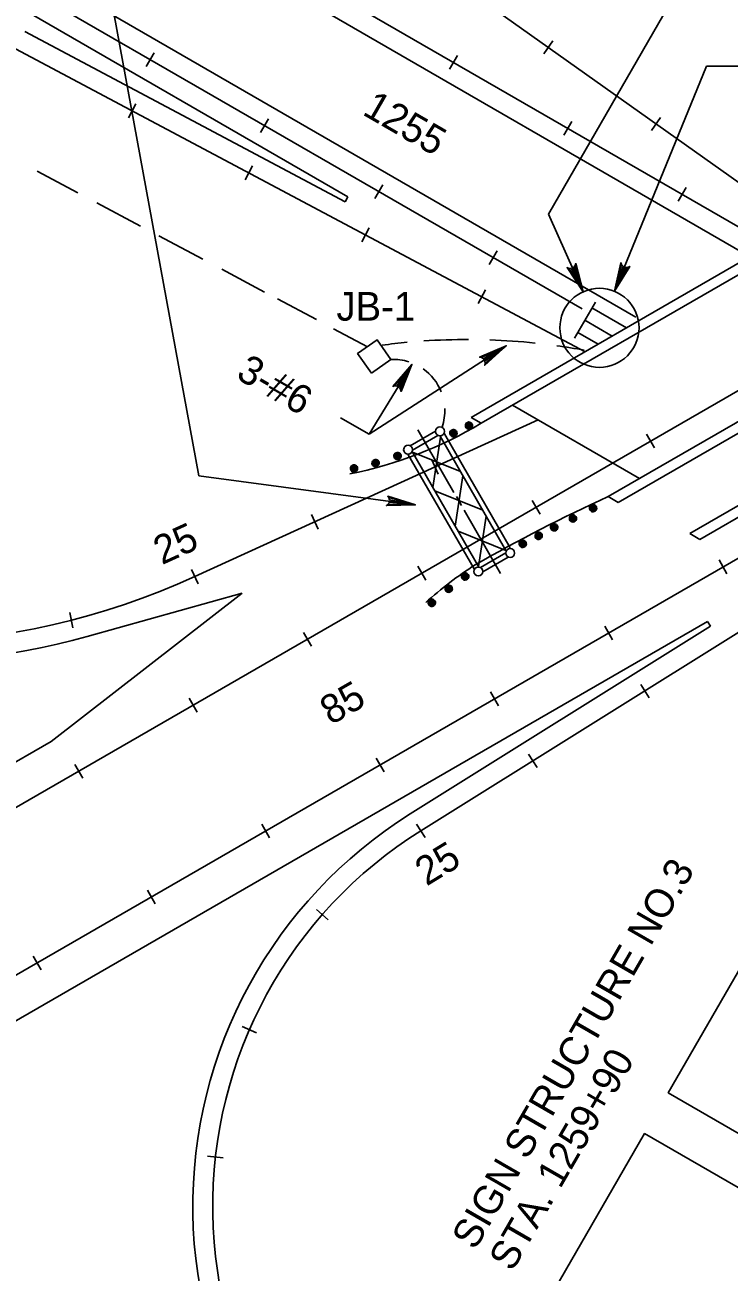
# Model space of a CAD drawing. Extents: x 36 to 2622, y -5330 to 219.
# Drawn here: x 314.8 to 388.5, y -5062 to -4931.5 of the extents above; entities that cross this region are included whole.
import ezdxf

# ---------------------------------------------------------------- set-up
doc = ezdxf.new("R2010")
doc.units = 0
doc.layers.add('2', color=7, linetype='Continuous')
doc.layers.add('3', color=7, linetype='Continuous')

# ---------------------------------------------------------------- blocks, each defined once
blk = doc.blocks.new('RARROW')
at = {"layer": '3'}
blk.add_lwpolyline([(-2.2695, 0.285), (-2.184875, 0.12075), (0, 0), (-2.2695, 0.285), (-2.38575, 0.384625), (0, 0), (-2.183125, -0.108), (-2.262875, -0.2705), (0, 0), (-2.38575, -0.379125), (-2.262875, -0.2705)], dxfattribs=at)

msp = doc.modelspace()

# ---------------------------------------------------------------- linework, layer by layer
at = {"layer": '2'}
for p, q in [((146.81, -4812.58), (392.4, -4954.38)), ((145.77, -4814.39), (390.56, -4955.72)), ((302.67, -4813.5), (333, -4978.72)), ((140.05, -4824.3), (378.72, -4962.1)), ((139.01, -4826.1), (373.1, -4961.26)), ((272.6, -5037.24), (559.69, -4871.49)), ((223.82, -4877.48), (348.6, -4949.52)), ((280.19, -5050.39), (555.32, -4891.55)), ((386.17, -4922.61), (369.58, -4951.33)), ((396.03, -4952.68), (358.31, -4925.89)), ((314.81, -4932.22), (348.32, -4950.04)), ((313.83, -4934.06), (373.42, -4965.74)), ((369.09, -4934.57), (370.05, -4933.22)), ((327.5, -4935.89), (328.33, -4934.45)), ((359.23, -4936.18), (360.06, -4934.75)), ((376.49, -4959.39), (386.12, -4935.87)), ((386.12, -4935.87), (391.12, -4935.87)), ((325.64, -4941.26), (326.42, -4939.8)), ((339.46, -4942.79), (340.29, -4941.36)), ((371.19, -4943.08), (372.02, -4941.65)), ((380.35, -4942.57), (381.31, -4941.22)), ((361.51, -4972.61), (409.56, -4944.87)), ((362.55, -4973.21), (410.6, -4945.47)), ((320.35, -4949.11), (316.08, -4946.84)), ((337.84, -4947.74), (338.62, -4946.28)), ((351.42, -4949.7), (352.25, -4948.26)), ((383.15, -4949.99), (383.98, -4948.56)), ((348.32, -4950.04), (348.6, -4949.52)), ((326.89, -4952.59), (322.33, -4950.16)), ((373.23, -4959.45), (369.58, -4951.33)), ((333.42, -4956.05), (328.8, -4953.6)), ((350.04, -4954.22), (350.82, -4952.76)), ((375.84, -4980.89), (423.89, -4953.14)), ((376.88, -4981.49), (424.93, -4953.75)), ((363.38, -4956.6), (364.21, -4955.17)), ((339.89, -4959.5), (335.41, -4957.11)), ((384.38, -4984.76), (432.43, -4957.02)), ((385.42, -4985.36), (433.47, -4957.61)), ((345.3, -4962.37), (341.24, -4960.21)), ((362.24, -4960.7), (363.01, -4959.24)), ((374.49, -4960.54), (372.3, -4964.33)), ((377.75, -4963.24), (374.13, -4961.15)), ((376.26, -4964.09), (373.39, -4962.44)), ((350.64, -4965.21), (347.11, -4963.33)), ((374.78, -4964.95), (372.65, -4963.72)), ((350.81, -4974.36), (365.17, -4965.11)), ((350.81, -4974.36), (355.29, -4967.06)), ((365.83, -4971.32), (379.12, -4979)), ((332.58, -4989.26), (368.51, -4972.87)), ((347.82, -4972.63), (350.81, -4974.36)), ((361.51, -4972.61), (362.55, -4973.21)), ((357.76, -4974.03), (355.11, -4975.57)), ((358.02, -4974.48), (355.36, -4976.02)), ((355.92, -4973.92), (359.7, -4980.47)), ((357.49, -4979.94), (358.3, -4974.67)), ((365.14, -4986.52), (358.24, -4974.58)), ((365.58, -4986.26), (358.69, -4974.32)), ((380.67, -4975.8), (379.84, -4974.37)), ((361.81, -4988.45), (354.88, -4976.45)), ((362.25, -4988.19), (355.36, -4976.24)), ((355.36, -4976.24), (360.37, -4978.27)), ((357.37, -4977.04), (358.05, -4978.54)), ((333, -4978.72), (355.67, -4981.75)), ((359.82, -4983.98), (360.63, -4978.72)), ((357.69, -4980.29), (362.71, -4982.32)), ((359.95, -4980.89), (360.49, -4981.83)), ((368.71, -4982.71), (367.88, -4981.28)), ((375.84, -4980.89), (376.88, -4981.49)), ((360.76, -4982.3), (364.58, -4988.92)), ((344.8, -4982.77), (345.49, -4984.28)), ((362.25, -4988.19), (363.06, -4982.93)), ((360.12, -4984.49), (365.14, -4986.52)), ((384.38, -4984.76), (385.42, -4985.36)), ((365.11, -4986.76), (362.46, -4988.3)), ((365.37, -4987.21), (362.71, -4988.75)), ((388.26, -4988.96), (387.43, -4987.52)), ((332.23, -4988.5), (332.92, -4990.01)), ((356.75, -4989.62), (355.92, -4988.18)), ((356.23, -5015.84), (398.75, -4989.27)), ((317.54, -5006.51), (337.52, -4990.98)), ((321.32, -4995.53), (337.52, -4990.98)), ((319.83, -4994.63), (319.5, -4993.01)), ((282.26, -5053.98), (386.23, -4993.96)), ((376.3, -4995.86), (375.47, -4994.43)), ((386.53, -4994.45), (386.23, -4993.96)), ((344.78, -4996.52), (343.95, -4995.09)), ((355.13, -5014.08), (386.53, -4994.45)), ((380.11, -5001.94), (379.24, -5000.53)), ((332.82, -5003.43), (331.99, -5001.99)), ((364.34, -5002.77), (363.51, -5001.33)), ((270.52, -5033.65), (317.54, -5006.51)), ((352.38, -5009.68), (351.55, -5008.24)), ((368.39, -5009.24), (367.51, -5007.84)), ((320.86, -5010.34), (320.03, -5008.9)), ((340.41, -5016.58), (339.59, -5015.15)), ((356.67, -5016.55), (355.79, -5015.14)), ((328.45, -5023.49), (327.62, -5022.05)), ((346.54, -5025.17), (345.3, -5024.07)), ((316.49, -5030.4), (315.66, -5028.96)), ((339.05, -5037), (337.53, -5036.34)), ((333.91, -5049.89), (335.56, -5050.08))]:
    msp.add_line(p, q, dxfattribs=at)
for points in [[(351.06, -4967.97), (353.1, -4966.53), (351.67, -4964.49), (349.62, -4965.92)], [(404.41, -5056.12), (423.72, -5022.68), (401.42, -5009.81), (382.12, -5043.25)], [(382.64, -5093.84), (401.94, -5060.39), (379.65, -5047.52), (360.34, -5080.96)]]:
    msp.add_lwpolyline(points, close=True, dxfattribs=at)
for points in [[(361.26, -4973.46), (361.2, -4973.45), (361.2, -4973.4), (361.27, -4973.38), (361.32, -4973.42), (361.32, -4973.5), (361.24, -4973.54), (361.16, -4973.51), (361.11, -4973.43), (361.14, -4973.35), (361.24, -4973.3), (361.33, -4973.32), (361.39, -4973.41), (361.39, -4973.52), (361.27, -4973.62), (361.14, -4973.6), (361.06, -4973.5), (361.05, -4973.34), (361.17, -4973.24), (361.32, -4973.23), (361.42, -4973.31), (361.47, -4973.44), (361.46, -4973.55), (361.38, -4973.66), (361.26, -4973.71), (361.14, -4973.7), (361.03, -4973.61), (360.96, -4973.48), (360.98, -4973.36), (361.06, -4973.22), (361.21, -4973.16), (361.39, -4973.18), (361.5, -4973.27), (361.53, -4973.4), (361.55, -4973.56), (361.47, -4973.69), (361.33, -4973.77), (361.19, -4973.79), (361.08, -4973.78), (360.98, -4973.71), (360.91, -4973.6), (360.89, -4973.49), (360.9, -4973.38), (360.94, -4973.27), (361.01, -4973.18), (361.11, -4973.12), (361.22, -4973.08), (361.32, -4973.09), (361.42, -4973.12), (361.51, -4973.18), (361.58, -4973.26), (361.63, -4973.37), (361.64, -4973.49), (361.62, -4973.58), (361.57, -4973.68), (361.5, -4973.76), (361.39, -4973.82), (361.28, -4973.84), (361.19, -4973.84), (361.1, -4973.81), (361.03, -4973.76)], [(359.64, -4974.24), (359.57, -4974.23), (359.58, -4974.18), (359.65, -4974.16), (359.7, -4974.2), (359.69, -4974.28), (359.62, -4974.32), (359.54, -4974.29), (359.49, -4974.21), (359.52, -4974.13), (359.62, -4974.08), (359.71, -4974.1), (359.77, -4974.19), (359.76, -4974.3), (359.65, -4974.4), (359.52, -4974.38), (359.43, -4974.28), (359.43, -4974.12), (359.55, -4974.02), (359.7, -4974.01), (359.79, -4974.09), (359.84, -4974.22), (359.84, -4974.33), (359.76, -4974.44), (359.64, -4974.49), (359.51, -4974.48), (359.41, -4974.39), (359.34, -4974.26), (359.36, -4974.14), (359.44, -4974.01), (359.58, -4973.94), (359.77, -4973.96), (359.88, -4974.05), (359.91, -4974.18), (359.93, -4974.34), (359.85, -4974.47), (359.71, -4974.55), (359.56, -4974.57), (359.46, -4974.56), (359.36, -4974.49), (359.29, -4974.38), (359.27, -4974.27), (359.27, -4974.16), (359.31, -4974.05), (359.39, -4973.96), (359.49, -4973.9), (359.6, -4973.86), (359.7, -4973.87), (359.8, -4973.9), (359.89, -4973.96), (359.96, -4974.04), (360.01, -4974.15), (360.02, -4974.27), (360, -4974.36), (359.95, -4974.46), (359.88, -4974.54), (359.77, -4974.6), (359.66, -4974.62), (359.56, -4974.62), (359.47, -4974.59), (359.4, -4974.54)], [(351.49, -4977.38), (351.42, -4977.36), (351.43, -4977.32), (351.5, -4977.3), (351.55, -4977.34), (351.55, -4977.42), (351.47, -4977.46), (351.39, -4977.43), (351.34, -4977.35), (351.37, -4977.26), (351.47, -4977.22), (351.56, -4977.23), (351.62, -4977.33), (351.62, -4977.44), (351.5, -4977.54), (351.37, -4977.52), (351.29, -4977.42), (351.28, -4977.25), (351.4, -4977.16), (351.55, -4977.15), (351.65, -4977.22), (351.7, -4977.35), (351.69, -4977.47), (351.61, -4977.58), (351.49, -4977.62), (351.36, -4977.61), (351.26, -4977.53), (351.19, -4977.39), (351.21, -4977.28), (351.29, -4977.14), (351.44, -4977.08), (351.62, -4977.09), (351.73, -4977.19), (351.76, -4977.32), (351.78, -4977.48), (351.7, -4977.6), (351.56, -4977.68), (351.42, -4977.71), (351.31, -4977.7), (351.21, -4977.63), (351.14, -4977.52), (351.12, -4977.41), (351.13, -4977.3), (351.16, -4977.19), (351.24, -4977.1), (351.34, -4977.04), (351.45, -4977), (351.55, -4977), (351.65, -4977.03), (351.74, -4977.09), (351.81, -4977.18), (351.86, -4977.28), (351.87, -4977.41), (351.85, -4977.5), (351.8, -4977.6), (351.73, -4977.67), (351.62, -4977.74), (351.51, -4977.76), (351.41, -4977.75), (351.32, -4977.72), (351.26, -4977.67)], [(353.79, -4976.64), (353.72, -4976.63), (353.72, -4976.58), (353.8, -4976.56), (353.85, -4976.6), (353.84, -4976.68), (353.76, -4976.72), (353.68, -4976.69), (353.64, -4976.61), (353.67, -4976.53), (353.76, -4976.48), (353.85, -4976.5), (353.91, -4976.59), (353.91, -4976.71), (353.79, -4976.8), (353.67, -4976.78), (353.58, -4976.68), (353.58, -4976.52), (353.69, -4976.42), (353.84, -4976.41), (353.94, -4976.49), (353.99, -4976.62), (353.99, -4976.73), (353.91, -4976.84), (353.79, -4976.89), (353.66, -4976.88), (353.55, -4976.79), (353.49, -4976.66), (353.5, -4976.55), (353.58, -4976.41), (353.73, -4976.34), (353.91, -4976.36), (354.02, -4976.45), (354.06, -4976.58), (354.08, -4976.74), (354, -4976.87), (353.85, -4976.95), (353.71, -4976.98), (353.6, -4976.97), (353.5, -4976.89), (353.44, -4976.78), (353.41, -4976.67), (353.42, -4976.56), (353.46, -4976.45), (353.53, -4976.36), (353.64, -4976.3), (353.75, -4976.26), (353.85, -4976.27), (353.95, -4976.3), (354.04, -4976.36), (354.11, -4976.44), (354.16, -4976.55), (354.17, -4976.67), (354.15, -4976.76), (354.1, -4976.86), (354.02, -4976.94), (353.92, -4977), (353.8, -4977.02), (353.71, -4977.02), (353.62, -4976.99), (353.55, -4976.94)], [(349.24, -4977.95), (349.17, -4977.94), (349.18, -4977.89), (349.25, -4977.87), (349.3, -4977.91), (349.29, -4977.99), (349.22, -4978.03), (349.14, -4978), (349.09, -4977.92), (349.12, -4977.84), (349.22, -4977.8), (349.31, -4977.81), (349.37, -4977.9), (349.37, -4978.02), (349.25, -4978.11), (349.12, -4978.09), (349.03, -4977.99), (349.03, -4977.83), (349.15, -4977.73), (349.3, -4977.72), (349.39, -4977.8), (349.44, -4977.93), (349.44, -4978.04), (349.36, -4978.15), (349.24, -4978.2), (349.11, -4978.19), (349.01, -4978.1), (348.94, -4977.97), (348.96, -4977.86), (349.04, -4977.72), (349.18, -4977.65), (349.37, -4977.67), (349.48, -4977.76), (349.51, -4977.89), (349.53, -4978.05), (349.45, -4978.18), (349.31, -4978.26), (349.17, -4978.29), (349.06, -4978.28), (348.96, -4978.2), (348.89, -4978.09), (348.87, -4977.98), (348.87, -4977.87), (348.91, -4977.76), (348.99, -4977.67), (349.09, -4977.61), (349.2, -4977.57), (349.3, -4977.58), (349.4, -4977.61), (349.49, -4977.67), (349.56, -4977.75), (349.61, -4977.86), (349.62, -4977.98), (349.6, -4978.07), (349.55, -4978.17), (349.48, -4978.25), (349.37, -4978.31), (349.26, -4978.33), (349.16, -4978.33), (349.07, -4978.3), (349.01, -4978.25)], [(374.25, -4982.09), (374.18, -4982.08), (374.19, -4982.03), (374.26, -4982.02), (374.31, -4982.05), (374.31, -4982.13), (374.23, -4982.18), (374.15, -4982.14), (374.1, -4982.07), (374.13, -4981.98), (374.23, -4981.94), (374.32, -4981.95), (374.38, -4982.05), (374.38, -4982.16), (374.26, -4982.25), (374.13, -4982.23), (374.05, -4982.13), (374.04, -4981.97), (374.16, -4981.87), (374.31, -4981.86), (374.4, -4981.94), (374.45, -4982.07), (374.45, -4982.19), (374.37, -4982.3), (374.25, -4982.34), (374.12, -4982.33), (374.02, -4982.24), (373.95, -4982.11), (373.97, -4982), (374.05, -4981.86), (374.19, -4981.79), (374.38, -4981.81), (374.49, -4981.91), (374.52, -4982.03), (374.54, -4982.19), (374.46, -4982.32), (374.32, -4982.4), (374.18, -4982.43), (374.07, -4982.42), (373.97, -4982.35), (373.9, -4982.24), (373.88, -4982.13), (373.88, -4982.02), (373.92, -4981.91), (374, -4981.81), (374.1, -4981.75), (374.21, -4981.72), (374.31, -4981.72), (374.41, -4981.75), (374.5, -4981.81), (374.57, -4981.9), (374.62, -4982), (374.63, -4982.12), (374.61, -4982.21), (374.56, -4982.31), (374.49, -4982.39), (374.38, -4982.45), (374.27, -4982.47), (374.17, -4982.47), (374.08, -4982.44), (374.02, -4982.39)], [(370.18, -4984.1), (370.11, -4984.09), (370.12, -4984.04), (370.19, -4984.02), (370.24, -4984.06), (370.23, -4984.14), (370.16, -4984.18), (370.08, -4984.15), (370.03, -4984.07), (370.06, -4983.99), (370.16, -4983.94), (370.25, -4983.96), (370.31, -4984.05), (370.3, -4984.16), (370.19, -4984.26), (370.06, -4984.24), (369.97, -4984.14), (369.97, -4983.98), (370.09, -4983.88), (370.24, -4983.87), (370.33, -4983.95), (370.38, -4984.08), (370.38, -4984.19), (370.3, -4984.3), (370.18, -4984.35), (370.05, -4984.34), (369.95, -4984.25), (369.88, -4984.12), (369.9, -4984), (369.98, -4983.87), (370.12, -4983.8), (370.31, -4983.82), (370.42, -4983.91), (370.45, -4984.04), (370.47, -4984.2), (370.39, -4984.33), (370.25, -4984.41), (370.11, -4984.44), (370, -4984.42), (369.9, -4984.35), (369.83, -4984.24), (369.81, -4984.13), (369.81, -4984.02), (369.85, -4983.91), (369.93, -4983.82), (370.03, -4983.76), (370.14, -4983.72), (370.24, -4983.73), (370.34, -4983.76), (370.43, -4983.82), (370.5, -4983.9), (370.55, -4984.01), (370.56, -4984.13), (370.54, -4984.22), (370.49, -4984.32), (370.42, -4984.4), (370.31, -4984.46), (370.2, -4984.48), (370.1, -4984.48), (370.01, -4984.45), (369.94, -4984.4)], [(372.15, -4983.17), (372.08, -4983.16), (372.08, -4983.11), (372.15, -4983.09), (372.21, -4983.13), (372.2, -4983.21), (372.12, -4983.25), (372.04, -4983.22), (372, -4983.14), (372.03, -4983.06), (372.12, -4983.01), (372.21, -4983.02), (372.27, -4983.12), (372.27, -4983.23), (372.15, -4983.33), (372.02, -4983.31), (371.94, -4983.21), (371.94, -4983.05), (372.05, -4982.95), (372.2, -4982.94), (372.3, -4983.01), (372.35, -4983.15), (372.35, -4983.26), (372.27, -4983.37), (372.14, -4983.41), (372.02, -4983.41), (371.91, -4983.32), (371.85, -4983.19), (371.86, -4983.07), (371.94, -4982.93), (372.09, -4982.87), (372.27, -4982.89), (372.38, -4982.98), (372.42, -4983.11), (372.43, -4983.27), (372.36, -4983.4), (372.21, -4983.47), (372.07, -4983.5), (371.96, -4983.49), (371.86, -4983.42), (371.8, -4983.31), (371.77, -4983.2), (371.78, -4983.09), (371.82, -4982.98), (371.89, -4982.89), (371.99, -4982.83), (372.1, -4982.79), (372.21, -4982.8), (372.31, -4982.83), (372.39, -4982.89), (372.46, -4982.97), (372.51, -4983.07), (372.52, -4983.2), (372.51, -4983.29), (372.46, -4983.39), (372.38, -4983.46), (372.27, -4983.53), (372.16, -4983.55), (372.07, -4983.54), (371.98, -4983.52), (371.91, -4983.47)], [(368.56, -4984.99), (368.49, -4984.97), (368.5, -4984.93), (368.57, -4984.91), (368.62, -4984.94), (368.61, -4985.03), (368.54, -4985.07), (368.46, -4985.04), (368.41, -4984.96), (368.44, -4984.87), (368.54, -4984.83), (368.63, -4984.84), (368.69, -4984.94), (368.68, -4985.05), (368.57, -4985.14), (368.44, -4985.13), (368.35, -4985.03), (368.35, -4984.86), (368.47, -4984.77), (368.62, -4984.76), (368.71, -4984.83), (368.76, -4984.96), (368.76, -4985.08), (368.68, -4985.19), (368.56, -4985.23), (368.43, -4985.22), (368.33, -4985.14), (368.26, -4985), (368.28, -4984.89), (368.36, -4984.75), (368.5, -4984.69), (368.69, -4984.7), (368.8, -4984.8), (368.83, -4984.93), (368.85, -4985.09), (368.77, -4985.21), (368.63, -4985.29), (368.48, -4985.32), (368.38, -4985.31), (368.28, -4985.24), (368.21, -4985.13), (368.19, -4985.02), (368.19, -4984.91), (368.23, -4984.8), (368.31, -4984.71), (368.41, -4984.65), (368.52, -4984.61), (368.62, -4984.61), (368.72, -4984.64), (368.81, -4984.7), (368.88, -4984.79), (368.93, -4984.89), (368.94, -4985.02), (368.92, -4985.11), (368.87, -4985.21), (368.8, -4985.28), (368.69, -4985.35), (368.58, -4985.37), (368.48, -4985.36), (368.39, -4985.33), (368.32, -4985.28)], [(366.89, -4985.82), (366.82, -4985.81), (366.83, -4985.76), (366.9, -4985.74), (366.95, -4985.78), (366.95, -4985.86), (366.87, -4985.9), (366.79, -4985.87), (366.74, -4985.79), (366.77, -4985.71), (366.87, -4985.66), (366.96, -4985.68), (367.02, -4985.77), (367.02, -4985.89), (366.9, -4985.98), (366.77, -4985.96), (366.69, -4985.86), (366.68, -4985.7), (366.8, -4985.6), (366.95, -4985.59), (367.05, -4985.67), (367.1, -4985.8), (367.09, -4985.91), (367.01, -4986.02), (366.89, -4986.07), (366.76, -4986.06), (366.66, -4985.97), (366.59, -4985.84), (366.61, -4985.72), (366.69, -4985.59), (366.83, -4985.52), (367.02, -4985.54), (367.13, -4985.63), (367.16, -4985.76), (367.18, -4985.92), (367.1, -4986.05), (366.96, -4986.13), (366.82, -4986.16), (366.71, -4986.15), (366.61, -4986.07), (366.54, -4985.96), (366.52, -4985.85), (366.53, -4985.74), (366.56, -4985.63), (366.64, -4985.54), (366.74, -4985.48), (366.85, -4985.44), (366.95, -4985.45), (367.05, -4985.48), (367.14, -4985.54), (367.21, -4985.62), (367.26, -4985.73), (367.27, -4985.85), (367.25, -4985.94), (367.2, -4986.04), (367.13, -4986.12), (367.02, -4986.18), (366.91, -4986.2), (366.81, -4986.2), (366.72, -4986.17), (366.66, -4986.12)], [(360.87, -4989.25), (360.8, -4989.23), (360.8, -4989.18), (360.88, -4989.17), (360.93, -4989.2), (360.92, -4989.29), (360.85, -4989.33), (360.76, -4989.3), (360.72, -4989.22), (360.75, -4989.13), (360.84, -4989.09), (360.94, -4989.1), (360.99, -4989.2), (360.99, -4989.31), (360.88, -4989.4), (360.75, -4989.38), (360.66, -4989.28), (360.66, -4989.12), (360.77, -4989.03), (360.93, -4989.01), (361.02, -4989.09), (361.07, -4989.22), (361.07, -4989.34), (360.99, -4989.45), (360.87, -4989.49), (360.74, -4989.48), (360.64, -4989.4), (360.57, -4989.26), (360.58, -4989.15), (360.66, -4989.01), (360.81, -4988.94), (361, -4988.96), (361.1, -4989.06), (361.14, -4989.18), (361.16, -4989.34), (361.08, -4989.47), (360.93, -4989.55), (360.79, -4989.58), (360.68, -4989.57), (360.58, -4989.5), (360.52, -4989.39), (360.49, -4989.28), (360.5, -4989.17), (360.54, -4989.06), (360.62, -4988.97), (360.72, -4988.9), (360.83, -4988.87), (360.93, -4988.87), (361.03, -4988.9), (361.12, -4988.96), (361.19, -4989.05), (361.24, -4989.15), (361.25, -4989.27), (361.23, -4989.37), (361.18, -4989.47), (361.1, -4989.54), (361, -4989.6), (360.88, -4989.63), (360.79, -4989.62), (360.7, -4989.59), (360.63, -4989.54)], [(359.15, -4990.53), (359.08, -4990.51), (359.08, -4990.47), (359.16, -4990.45), (359.21, -4990.48), (359.2, -4990.57), (359.13, -4990.61), (359.04, -4990.58), (359, -4990.5), (359.03, -4990.41), (359.12, -4990.37), (359.22, -4990.38), (359.27, -4990.48), (359.27, -4990.59), (359.15, -4990.68), (359.03, -4990.67), (358.94, -4990.57), (358.94, -4990.4), (359.05, -4990.31), (359.2, -4990.3), (359.3, -4990.37), (359.35, -4990.5), (359.35, -4990.62), (359.27, -4990.73), (359.15, -4990.77), (359.02, -4990.76), (358.92, -4990.68), (358.85, -4990.54), (358.86, -4990.43), (358.94, -4990.29), (359.09, -4990.23), (359.28, -4990.24), (359.38, -4990.34), (359.42, -4990.47), (359.44, -4990.63), (359.36, -4990.75), (359.21, -4990.83), (359.07, -4990.86), (358.96, -4990.85), (358.86, -4990.78), (358.8, -4990.67), (358.77, -4990.56), (358.78, -4990.45), (358.82, -4990.34), (358.89, -4990.25), (359, -4990.18), (359.11, -4990.15), (359.21, -4990.15), (359.31, -4990.18), (359.4, -4990.24), (359.47, -4990.33), (359.52, -4990.43), (359.53, -4990.56), (359.51, -4990.65), (359.46, -4990.75), (359.38, -4990.82), (359.28, -4990.89), (359.16, -4990.91), (359.07, -4990.9), (358.98, -4990.87), (358.91, -4990.82)], [(357.38, -4992), (357.31, -4991.98), (357.32, -4991.94), (357.39, -4991.92), (357.44, -4991.96), (357.43, -4992.04), (357.36, -4992.08), (357.28, -4992.05), (357.23, -4991.97), (357.26, -4991.88), (357.36, -4991.84), (357.45, -4991.85), (357.51, -4991.95), (357.51, -4992.06), (357.39, -4992.15), (357.26, -4992.14), (357.17, -4992.04), (357.17, -4991.87), (357.29, -4991.78), (357.44, -4991.77), (357.53, -4991.84), (357.58, -4991.97), (357.58, -4992.09), (357.5, -4992.2), (357.38, -4992.24), (357.25, -4992.23), (357.15, -4992.15), (357.08, -4992.01), (357.1, -4991.9), (357.18, -4991.76), (357.32, -4991.7), (357.51, -4991.71), (357.62, -4991.81), (357.65, -4991.94), (357.67, -4992.1), (357.59, -4992.22), (357.45, -4992.3), (357.31, -4992.33), (357.2, -4992.32), (357.1, -4992.25), (357.03, -4992.14), (357.01, -4992.03), (357.01, -4991.92), (357.05, -4991.81), (357.13, -4991.72), (357.23, -4991.66), (357.34, -4991.62), (357.44, -4991.62), (357.54, -4991.65), (357.63, -4991.71), (357.7, -4991.8), (357.75, -4991.9), (357.76, -4992.03), (357.74, -4992.12), (357.69, -4992.22), (357.62, -4992.29), (357.51, -4992.36), (357.4, -4992.38), (357.3, -4992.37), (357.21, -4992.34), (357.15, -4992.29)]]:
    msp.add_lwpolyline(points, dxfattribs=at)
for centre, radius in [((374.92, -4963.23), 4.14), ((358.23, -4974.06), 0.467), ((354.9, -4975.98), 0.467), ((365.58, -4986.79), 0.467), ((362.25, -4988.72), 0.467)]:
    msp.add_circle(centre, radius, dxfattribs=at)
for centre, radius, start, end in [((361.1, -5031.64), 67.19, 95.3692, 97.6225), ((361.1, -5031.64), 67.19, 89.8924, 93.8994), ((361.1, -5031.64), 67.19, 83.949, 87.9959), ((361.1, -5031.64), 67.19, 79.5141, 82.0023), ((353.37, -4971.9), 5.37, 72.676, 92.8594), ((353.37, -4971.9), 5.37, 21.5809, 54.6407), ((353.37, -4971.9), 5.37, 341.2725, 2.4672), ((340.24, -4935.78), 43.58, 281.3473, 300.8001), ((446.25, -5135.42), 169.82, 114.4958, 119.773), ((383.75, -5022), 40.39, 122.707, 131.9757), ((300.41, -4918.74), 77.51, 248.1807, 294.519), ((300.41, -4918.74), 79.59, 248.1807, 285.2322), ((380.79, -5055.14), 48.42, 121.9999, 239.7607), ((380.79, -5055.14), 46.34, 121.9999, 239.7607)]:
    msp.add_arc(centre, radius, start, end, dxfattribs=at)

# ---------------------------------------------------------------- block references
for p, xscale, yscale, rotation in [((373.23, -4959.45), 1.2574347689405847, 1.3092961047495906, -65.3351121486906), ((376.49, -4959.39), 1.2574347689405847, 1.3092961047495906, -112.12626530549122), ((365.17, -4965.11), 1.257434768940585, 1.3092961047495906, 32.77972824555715), ((355.29, -4967.06), 1.2574347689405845, 1.3092961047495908, 58.79470762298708), ((355.67, -4981.75), 1.2574347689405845, 1.3092961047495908, -7.780545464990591)]:
    msp.add_blockref('RARROW', p, dxfattribs=dict(at, xscale=xscale, yscale=yscale, rotation=rotation))

# ---------------------------------------------------------------- texts
for s, height, rotation, p in [('1255', 2.996, 329.9996, (350, -4940.86)), ('3-#6', 2.996, 330, (336.77, -4968.45)), ('25', 2.996, 24.5184, (329.14, -4988.07)), ('85', 2.996, 30, (346.82, -5004.84)), ('25', 2.996, 31.4262, (356.83, -5021.69)), ('SIGN STRUCTURE NO.3', 2.9955, 60, (361.91, -5059.82)), ('STA. 1259+90', 2.9955, 60, (365.8, -5062.07))]:
    msp.add_text(s, height=height, rotation=rotation, dxfattribs=at).set_placement(p)
msp.add_text('JB-1', height=2.996, dxfattribs=at).set_placement((347.4, -4962.48))

doc.saveas('drawing.dxf')
